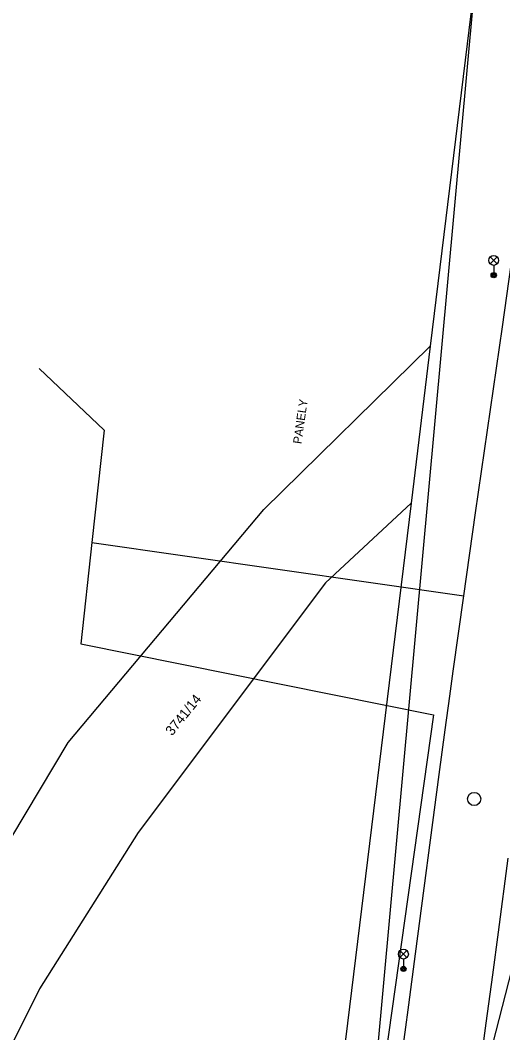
# Model space of a CAD drawing. Extents: x -540150 to -533593, y -1185082 to -1180066.
# Drawn here: x -536490.6 to -536453.9, y -1183142.1 to -1183065 of the extents above; entities that cross this region are included whole.
import ezdxf

# ---------------------------------------------------------------- set-up
doc = ezdxf.new("R2010")
doc.units = 0
for name, color, linetype in [('KN_HRAN_PARCEL', 7, 'Continuous'), ('KN_PARC_Č', 7, 'Continuous'), ('KN_VKP_HRAN_', 7, 'Continuous'), ('Vrstva 10', 7, 'Continuous'), ('Vrstva 11', 7, 'Continuous'), ('Vrstva 27', 7, 'Continuous'), ('Vrstva 33', 7, 'Continuous'), ('Vrstva 40', 7, 'Continuous'), ('Vrstva 7', 7, 'Continuous')]:
    doc.layers.add(name, color=color, linetype=linetype)

msp = doc.modelspace()

# ---------------------------------------------------------------- linework, layer by layer
at = {"layer": 'KN_HRAN_PARCEL'}
for p, q in [((-536456, -1183062.095), (-536459.39, -1183089.795)), ((-536472.08, -1183102.235), (-536459.39, -1183089.795)), ((-536459.39, -1183089.795), (-536460.85, -1183101.735)), ((-536460.85, -1183101.735), (-536469.74, -1183174.455)), ((-536460.85, -1183101.735), (-536467.38, -1183107.805)), ((-536486.98, -1183119.985), (-536472.08, -1183102.235)), ((-536467.38, -1183107.805), (-536481.66, -1183126.825)), ((-536500.12, -1183141.915), (-536486.98, -1183119.985)), ((-536481.66, -1183126.825), (-536489.17, -1183138.745)), ((-536453.2, -1183137.325), (-536459.25, -1183160.685)), ((-536489.17, -1183138.745), (-536502.96, -1183166.355))]:
    msp.add_line(p, q, dxfattribs=at)
at = {"layer": 'KN_VKP_HRAN_'}
msp.add_line((-536456, -1183062.095), (-536464.67, -1183156.935), dxfattribs=at)
at = {"layer": 'Vrstva 10'}
for p, q in [((-536455.928, -1183102.495), (-536454.568, -1183093.045)), ((-536456.83, -1183108.795), (-536455.928, -1183102.495)), ((-536460.506, -1183136.057), (-536458.699, -1183122.421)), ((-536454.194, -1183134.431), (-536453.442, -1183128.783)), ((-536461.028, -1183139.952), (-536460.506, -1183136.057))]:
    msp.add_line(p, q, dxfattribs=at)
for points in [[(-536454.568, -1183093.045), (-536453.888, -1183088.32), (-536453.21, -1183083.595)], [(-536457.634, -1183114.542), (-536457.236, -1183111.668), (-536456.83, -1183108.795)], [(-536458.699, -1183122.421), (-536458.243, -1183119.013), (-536457.896, -1183116.458), (-536457.634, -1183114.542)], [(-536455.124, -1183141.347), (-536454.626, -1183137.659), (-536454.194, -1183134.431)], [(-536461.94, -1183146.608), (-536461.613, -1183144.245), (-536461.309, -1183142.029), (-536461.028, -1183139.952)], [(-536456.34, -1183150.205), (-536456.008, -1183147.808), (-536455.698, -1183145.561), (-536455.124, -1183141.347)]]:
    msp.add_lwpolyline(points, dxfattribs=at)
at = {"layer": 'Vrstva 11'}
msp.add_line((-536485.171, -1183104.753), (-536456.83, -1183108.795), dxfattribs=at)
at = {"layer": 'Vrstva 27'}
msp.add_circle((-536456.04, -1183124.275), 0.5, dxfattribs=at)
at = {"layer": 'Vrstva 33'}
for p, q in [((-536454.815, -1183083.525), (-536454.285, -1183082.995)), ((-536454.815, -1183082.995), (-536454.285, -1183083.525)), ((-536454.55, -1183083.635), (-536454.55, -1183084.385)), ((-536461.695, -1183136.355), (-536461.165, -1183135.825)), ((-536461.695, -1183135.825), (-536461.165, -1183136.355)), ((-536461.43, -1183136.465), (-536461.43, -1183137.215))]:
    msp.add_line(p, q, dxfattribs=at)
for centre, radius in [((-536454.55, -1183083.26), 0.375), ((-536454.55, -1183084.385), 0.2), ((-536454.55, -1183084.385), 0.145), ((-536454.55, -1183084.385), 0.0876), ((-536461.43, -1183136.09), 0.375), ((-536461.43, -1183137.215), 0.2), ((-536461.43, -1183137.215), 0.145), ((-536461.43, -1183137.215), 0.0876)]:
    msp.add_circle(centre, radius, dxfattribs=at)
at = {"layer": 'Vrstva 7'}
for p, q in [((-536489.18, -1183091.495), (-536484.24, -1183096.195)), ((-536484.24, -1183096.195), (-536485.171, -1183104.753)), ((-536485.171, -1183104.753), (-536486.01, -1183112.465)), ((-536486.01, -1183112.465), (-536459.14, -1183117.865)), ((-536459.14, -1183117.865), (-536463.82, -1183150.995))]:
    msp.add_line(p, q, dxfattribs=at)

# ---------------------------------------------------------------- texts
at = {"layer": 'KN_PARC_Č'}
msp.add_text('3741/14', height=0.75, rotation=51, dxfattribs=at).set_placement((-536479.059, -1183119.509))
at = {"layer": 'Vrstva 40'}
msp.add_text('PANELY', height=0.65, rotation=81.80402, dxfattribs=at).set_placement((-536469.21, -1183097.269))

doc.saveas('drawing.dxf')
